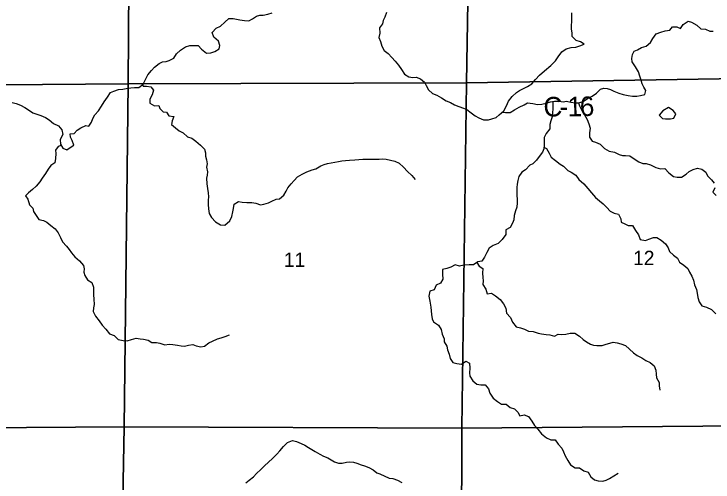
# Model space of a CAD drawing. Extents: x 1772825 to 1773716, y 1138558 to 1139032.
# Drawn here: x 1772829.828 to 1772830.846, y 1138560.049 to 1138560.73 of the extents above; entities that cross this region are included whole.
import ezdxf

# ---------------------------------------------------------------- set-up
doc = ezdxf.new("R2010")
doc.units = 0
for name, color, linetype in [('GM_X_County_Road_Text', 7, 'Continuous'), ('GM_X_Minor_Lake', 7, 'Continuous'), ('GM_X_Minor_River', 7, 'Continuous'), ('GM_X_Section', 7, 'Continuous'), ('GM_X_Section_Text', 7, 'Continuous')]:
    doc.layers.add(name, color=color, linetype=linetype)

msp = doc.modelspace()

# ---------------------------------------------------------------- linework, layer by layer
at = {"layer": 'GM_X_Minor_Lake'}
for points in [[(1772830.7811, 1138560.5941), (1772830.7726, 1138560.5892), (1772830.7672, 1138560.5832), (1772830.7722, 1138560.5782), (1772830.7766, 1138560.5777)], [(1772830.7766, 1138560.5777), (1772830.7771, 1138560.5776), (1772830.7839, 1138560.5774), (1772830.7887, 1138560.5787), (1772830.7919, 1138560.5848), (1772830.7876, 1138560.5899), (1772830.7811, 1138560.5941)]]:
    msp.add_lwpolyline(points, dxfattribs=at)
at = {"layer": 'GM_X_Minor_River'}
for points in [[(1772830.3703, 1138560.7324), (1772830.3678, 1138560.7254), (1772830.3653, 1138560.7205), (1772830.3643, 1138560.7158), (1772830.3599, 1138560.7099), (1772830.3605, 1138560.7025), (1772830.3593, 1138560.6959), (1772830.3617, 1138560.69), (1772830.3636, 1138560.6835), (1772830.367, 1138560.6769), (1772830.3727, 1138560.6725), (1772830.3782, 1138560.667), (1772830.3829, 1138560.6616), (1772830.388, 1138560.6557), (1772830.3921, 1138560.6494), (1772830.3963, 1138560.6428), (1772830.4029, 1138560.6388), (1772830.4086, 1138560.638), (1772830.4133, 1138560.6384), (1772830.4198, 1138560.636), (1772830.4254, 1138560.6309), (1772830.4279, 1138560.6261), (1772830.4315, 1138560.6199), (1772830.4371, 1138560.6143), (1772830.4436, 1138560.612), (1772830.4504, 1138560.6082), (1772830.4572, 1138560.6038), (1772830.4633, 1138560.6015), (1772830.4693, 1138560.5979), (1772830.4758, 1138560.5956), (1772830.4822, 1138560.5931), (1772830.4871, 1138560.591), (1772830.4938, 1138560.5864), (1772830.4996, 1138560.5822), (1772830.5047, 1138560.579), (1772830.5116, 1138560.5761), (1772830.5188, 1138560.5761), (1772830.5237, 1138560.5776), (1772830.5298, 1138560.5798), (1772830.5346, 1138560.5834), (1772830.5412, 1138560.5892), (1772830.5451, 1138560.5964), (1772830.5479, 1138560.6031), (1772830.5531, 1138560.6099), (1772830.5594, 1138560.6159), (1772830.5641, 1138560.6187), (1772830.5689, 1138560.6212), (1772830.5755, 1138560.6246), (1772830.5818, 1138560.6285)], [(1772830.1079, 1138560.6734), (1772830.1144, 1138560.6738), (1772830.1205, 1138560.6756), (1772830.1266, 1138560.6796), (1772830.1277, 1138560.6845), (1772830.1257, 1138560.6906), (1772830.1187, 1138560.6967), (1772830.1166, 1138560.7035), (1772830.1221, 1138560.7096), (1772830.1284, 1138560.7126), (1772830.1347, 1138560.7181), (1772830.1408, 1138560.7237), (1772830.1471, 1138560.7237), (1772830.1518, 1138560.7226), (1772830.1569, 1138560.7218), (1772830.1634, 1138560.7208), (1772830.1698, 1138560.72), (1772830.1751, 1138560.7232), (1772830.1809, 1138560.7272), (1772830.186, 1138560.7285), (1772830.1907, 1138560.7286), (1772830.1976, 1138560.7301), (1772830.204, 1138560.7318)], [(1772830.5818, 1138560.6285), (1772830.5875, 1138560.635), (1772830.5933, 1138560.641), (1772830.6003, 1138560.6474), (1772830.6098, 1138560.655), (1772830.6165, 1138560.6618), (1772830.6203, 1138560.668), (1772830.6257, 1138560.675), (1772830.632, 1138560.6797), (1772830.639, 1138560.6812), (1772830.6458, 1138560.6821), (1772830.6521, 1138560.6838), (1772830.658, 1138560.6863), (1772830.6529, 1138560.6897), (1772830.6466, 1138560.6914), (1772830.6408, 1138560.6973), (1772830.6406, 1138560.7023), (1772830.6399, 1138560.7084), (1772830.6397, 1138560.7133), (1772830.6401, 1138560.7195), (1772830.6403, 1138560.7271), (1772830.6404, 1138560.7321)], [(1772830.5392, 1138560.5875), (1772830.5435, 1138560.587), (1772830.5505, 1138560.5867), (1772830.5568, 1138560.5907), (1772830.5635, 1138560.5945), (1772830.5709, 1138560.5982), (1772830.5756, 1138560.6007), (1772830.5832, 1138560.5997), (1772830.5904, 1138560.5983), (1772830.5963, 1138560.5991), (1772830.6028, 1138560.6006), (1772830.6089, 1138560.6026), (1772830.6149, 1138560.6034), (1772830.6216, 1138560.6035), (1772830.6276, 1138560.6023), (1772830.6326, 1138560.6035), (1772830.6386, 1138560.6019), (1772830.6451, 1138560.6009), (1772830.6498, 1138560.6009), (1772830.6565, 1138560.603), (1772830.6632, 1138560.6073), (1772830.6698, 1138560.6105), (1772830.6761, 1138560.615), (1772830.6822, 1138560.6209), (1772830.6869, 1138560.6224), (1772830.6917, 1138560.6218), (1772830.6964, 1138560.6205), (1772830.7015, 1138560.6178), (1772830.7089, 1138560.6151), (1772830.7152, 1138560.613), (1772830.7222, 1138560.6116), (1772830.7285, 1138560.6107), (1772830.7347, 1138560.6108), (1772830.7404, 1138560.6114), (1772830.7463, 1138560.613), (1772830.7479, 1138560.6189), (1772830.745, 1138560.6237), (1772830.7428, 1138560.6288), (1772830.7413, 1138560.6337), (1772830.7394, 1138560.6396), (1772830.7375, 1138560.6459), (1772830.733, 1138560.6531), (1772830.7281, 1138560.6604), (1772830.7276, 1138560.6655), (1772830.7285, 1138560.6714), (1772830.731, 1138560.6763), (1772830.736, 1138560.6782), (1772830.7417, 1138560.6816), (1772830.7487, 1138560.6834), (1772830.7546, 1138560.6885), (1772830.7581, 1138560.6946), (1772830.763, 1138560.7014), (1772830.7697, 1138560.7038), (1772830.7763, 1138560.7059), (1772830.783, 1138560.7066), (1772830.787, 1138560.7117), (1772830.7932, 1138560.7117), (1772830.7984, 1138560.709), (1772830.8022, 1138560.7149), (1772830.8096, 1138560.7196), (1772830.8147, 1138560.7184), (1772830.8221, 1138560.7137), (1772830.8281, 1138560.7087), (1772830.835, 1138560.7083), (1772830.8412, 1138560.7052), (1772830.8462, 1138560.7052)], [(1772829.825, 1138560.6016), (1772829.8309, 1138560.5998), (1772829.8373, 1138560.5973), (1772829.8436, 1138560.5939), (1772829.8502, 1138560.5899), (1772829.8551, 1138560.5865), (1772829.8669, 1138560.5826), (1772829.8735, 1138560.5797), (1772829.8792, 1138560.5761), (1772829.8852, 1138560.5708), (1772829.8928, 1138560.5675), (1772829.8975, 1138560.5616), (1772829.899, 1138560.555), (1772829.8948, 1138560.5474), (1772829.8957, 1138560.5408), (1772829.8987, 1138560.5349), (1772829.9048, 1138560.5326), (1772829.9096, 1138560.5358), (1772829.9149, 1138560.5395), (1772829.9126, 1138560.546), (1772829.9102, 1138560.5511), (1772829.9096, 1138560.5559), (1772829.9155, 1138560.5564), (1772829.9199, 1138560.5613), (1772829.9252, 1138560.5645), (1772829.9323, 1138560.5681), (1772829.937, 1138560.5669), (1772829.9408, 1138560.573), (1772829.9428, 1138560.5779), (1772829.9456, 1138560.5836), (1772829.9508, 1138560.5895), (1772829.955, 1138560.5963), (1772829.9592, 1138560.6023), (1772829.964, 1138560.6091), (1772829.9684, 1138560.6158), (1772829.9733, 1138560.618), (1772829.98, 1138560.6203), (1772829.9864, 1138560.621), (1772829.9912, 1138560.6217), (1772829.998, 1138560.6228), (1772830.0031, 1138560.6232), (1772830.0094, 1138560.6234), (1772830.0157, 1138560.6281), (1772830.0191, 1138560.6349), (1772830.0229, 1138560.6415), (1772830.0279, 1138560.6481), (1772830.0325, 1138560.653), (1772830.0393, 1138560.6581), (1772830.0441, 1138560.6604), (1772830.0492, 1138560.6613), (1772830.054, 1138560.6624), (1772830.0606, 1138560.666), (1772830.0643, 1138560.6723), (1772830.0704, 1138560.6774), (1772830.0776, 1138560.6825), (1772830.0839, 1138560.6841), (1772830.0962, 1138560.6841), (1772830.1009, 1138560.6791), (1772830.1079, 1138560.6734)], [(1772830.0147, 1138560.6274), (1772830.016, 1138560.6252), (1772830.0208, 1138560.625), (1772830.0272, 1138560.6242), (1772830.0308, 1138560.6195), (1772830.0289, 1138560.6127), (1772830.0256, 1138560.6064), (1772830.0254, 1138560.6003), (1772830.0322, 1138560.5965), (1772830.0385, 1138560.5972), (1772830.04, 1138560.5925), (1772830.0451, 1138560.5879), (1772830.05, 1138560.5873), (1772830.0532, 1138560.5818), (1772830.0605, 1138560.581), (1772830.058, 1138560.5748), (1772830.057, 1138560.5695), (1772830.0632, 1138560.5645), (1772830.0685, 1138560.5603), (1772830.0742, 1138560.5574), (1772830.0806, 1138560.5515), (1772830.0869, 1138560.5494), (1772830.0927, 1138560.5452), (1772830.0994, 1138560.5395), (1772830.1054, 1138560.5336), (1772830.1067, 1138560.5281), (1772830.1065, 1138560.5232), (1772830.1082, 1138560.5178), (1772830.1089, 1138560.512), (1772830.1081, 1138560.5072), (1772830.1094, 1138560.5006), (1772830.1092, 1138560.4958), (1772830.1083, 1138560.4911), (1772830.1084, 1138560.4831), (1772830.1095, 1138560.4763), (1772830.1106, 1138560.47), (1772830.1112, 1138560.4641), (1772830.1106, 1138560.4594), (1772830.1108, 1138560.4528), (1772830.1109, 1138560.4467), (1772830.1122, 1138560.4401), (1772830.1154, 1138560.4342), (1772830.1213, 1138560.4277), (1772830.1283, 1138560.4235), (1772830.1347, 1138560.4227), (1772830.1422, 1138560.4291), (1772830.1448, 1138560.4355), (1772830.1466, 1138560.4422), (1772830.1474, 1138560.4469), (1772830.1485, 1138560.4536), (1772830.1548, 1138560.4575), (1772830.1601, 1138560.4565), (1772830.1669, 1138560.4561), (1772830.174, 1138560.4559), (1772830.1802, 1138560.4548), (1772830.1867, 1138560.4526), (1772830.1918, 1138560.4534), (1772830.1984, 1138560.4552), (1772830.2034, 1138560.4577), (1772830.2095, 1138560.4609), (1772830.2144, 1138560.4614), (1772830.2207, 1138560.4667), (1772830.2243, 1138560.4724), (1772830.2264, 1138560.4773), (1772830.2316, 1138560.4828), (1772830.2356, 1138560.4877), (1772830.2409, 1138560.493), (1772830.2476, 1138560.4971), (1772830.2541, 1138560.5003), (1772830.2619, 1138560.5032), (1772830.2676, 1138560.5048), (1772830.2748, 1138560.5092), (1772830.2797, 1138560.5111), (1772830.2845, 1138560.5124), (1772830.2898, 1138560.5135), (1772830.2951, 1138560.5146), (1772830.3003, 1138560.5157), (1772830.3052, 1138560.5166), (1772830.3107, 1138560.517), (1772830.3166, 1138560.5173), (1772830.324, 1138560.5181), (1772830.3301, 1138560.5184), (1772830.3358, 1138560.5188), (1772830.3435, 1138560.5191), (1772830.3534, 1138560.5191), (1772830.3597, 1138560.5189), (1772830.3646, 1138560.5194), (1772830.3697, 1138560.5188), (1772830.3762, 1138560.5175), (1772830.3824, 1138560.5161), (1772830.3889, 1138560.5132), (1772830.3949, 1138560.5071), (1772830.4008, 1138560.5011), (1772830.407, 1138560.4951), (1772830.4119, 1138560.4891)], [(1772830.6126, 1138560.6031), (1772830.6126, 1138560.5965), (1772830.6126, 1138560.5918), (1772830.612, 1138560.5867), (1772830.6118, 1138560.5806), (1772830.6095, 1138560.5747), (1772830.6081, 1138560.5694), (1772830.6081, 1138560.563), (1772830.603, 1138560.5565), (1772830.6001, 1138560.5507), (1772830.5999, 1138560.5454), (1772830.5998, 1138560.5391), (1772830.5993, 1138560.534), (1772830.5977, 1138560.5291), (1772830.5928, 1138560.523), (1772830.5887, 1138560.5175), (1772830.5836, 1138560.5122), (1772830.5788, 1138560.5104), (1772830.5729, 1138560.5032), (1772830.5676, 1138560.5002), (1772830.5628, 1138560.4935), (1772830.5617, 1138560.4878), (1772830.5605, 1138560.4825), (1772830.5601, 1138560.4776), (1772830.5599, 1138560.4721), (1772830.5602, 1138560.4664), (1772830.5604, 1138560.4603), (1772830.5604, 1138560.4556), (1772830.5602, 1138560.4492), (1772830.5582, 1138560.4438), (1772830.5561, 1138560.437), (1772830.5559, 1138560.4308), (1772830.554, 1138560.4258), (1772830.5504, 1138560.4194), (1772830.5441, 1138560.416), (1772830.5439, 1138560.4092), (1772830.5389, 1138560.4018), (1772830.5328, 1138560.3963), (1772830.5258, 1138560.3935), (1772830.5199, 1138560.3896), (1772830.5164, 1138560.3829), (1772830.513, 1138560.3765), (1772830.5093, 1138560.3704), (1772830.5031, 1138560.3695), (1772830.4972, 1138560.365), (1772830.4905, 1138560.365), (1772830.4831, 1138560.3649), (1772830.4767, 1138560.3634), (1772830.4704, 1138560.3653), (1772830.4641, 1138560.3617), (1772830.4582, 1138560.3599), (1772830.4518, 1138560.3584), (1772830.4519, 1138560.3517), (1772830.4523, 1138560.3443), (1772830.4488, 1138560.3383), (1772830.4424, 1138560.3354), (1772830.4397, 1138560.329), (1772830.4334, 1138560.3269), (1772830.4321, 1138560.3194), (1772830.4332, 1138560.3121), (1772830.4348, 1138560.3036), (1772830.4352, 1138560.2981), (1772830.4357, 1138560.2928), (1772830.4368, 1138560.2867), (1772830.4389, 1138560.282), (1772830.4459, 1138560.2772), (1772830.4501, 1138560.2711), (1772830.4516, 1138560.2643), (1772830.4542, 1138560.2576), (1772830.4542, 1138560.2529), (1772830.4583, 1138560.2466), (1772830.4592, 1138560.2413), (1772830.4617, 1138560.2354), (1772830.4628, 1138560.2287), (1772830.4667, 1138560.223), (1772830.4728, 1138560.2217), (1772830.4793, 1138560.2207), (1772830.4857, 1138560.2248), (1772830.4914, 1138560.222), (1772830.4916, 1138560.2148), (1772830.4912, 1138560.2079), (1772830.4917, 1138560.2032), (1772830.496, 1138560.1965), (1772830.5017, 1138560.1914), (1772830.5076, 1138560.1904), (1772830.5142, 1138560.1904), (1772830.519, 1138560.1845), (1772830.5208, 1138560.1784), (1772830.5254, 1138560.1712), (1772830.5318, 1138560.1662), (1772830.538, 1138560.1622), (1772830.5447, 1138560.1624), (1772830.5505, 1138560.1576), (1772830.5568, 1138560.1555), (1772830.5615, 1138560.1507), (1772830.5643, 1138560.1456), (1772830.5708, 1138560.1467), (1772830.5772, 1138560.1444), (1772830.582, 1138560.1377), (1772830.5857, 1138560.1313), (1772830.5908, 1138560.1261)], [(1772830.6498, 1138560.6009), (1772830.6515, 1138560.5967), (1772830.6544, 1138560.5905), (1772830.6587, 1138560.5836), (1772830.6626, 1138560.5766), (1772830.6649, 1138560.5703), (1772830.667, 1138560.5639), (1772830.6658, 1138560.5572), (1772830.6661, 1138560.5508), (1772830.6699, 1138560.5451), (1772830.6746, 1138560.5435), (1772830.6815, 1138560.5408), (1772830.6877, 1138560.5344), (1772830.6945, 1138560.5305), (1772830.7025, 1138560.529), (1772830.7091, 1138560.5255), (1772830.7138, 1138560.5242), (1772830.7186, 1138560.5244), (1772830.7249, 1138560.524), (1772830.7311, 1138560.5192), (1772830.7379, 1138560.5152), (1772830.7438, 1138560.5125), (1772830.7487, 1138560.5125), (1772830.7548, 1138560.5109), (1772830.7625, 1138560.5069), (1772830.7692, 1138560.5048), (1772830.7758, 1138560.5055), (1772830.7815, 1138560.4991), (1772830.7885, 1138560.4939), (1772830.7934, 1138560.4926), (1772830.7999, 1138560.4929), (1772830.8065, 1138560.4972), (1772830.8113, 1138560.501), (1772830.8168, 1138560.5037), (1772830.8231, 1138560.5059), (1772830.8293, 1138560.5045), (1772830.8354, 1138560.5), (1772830.8377, 1138560.4948), (1772830.8435, 1138560.4889), (1772830.8473, 1138560.4842)], [(1772829.8966, 1138560.539), (1772829.8919, 1138560.5375), (1772829.8881, 1138560.5319), (1772829.8885, 1138560.5271), (1772829.8882, 1138560.5197), (1772829.8873, 1138560.5135), (1772829.8812, 1138560.5095), (1772829.8773, 1138560.5046), (1772829.8739, 1138560.4983), (1772829.8689, 1138560.4914), (1772829.8653, 1138560.4861), (1772829.8603, 1138560.4796), (1772829.8548, 1138560.4749), (1772829.8491, 1138560.4698), (1772829.8443, 1138560.4657), (1772829.8481, 1138560.4609), (1772829.8505, 1138560.4527), (1772829.8551, 1138560.4478), (1772829.8562, 1138560.4428), (1772829.8603, 1138560.4369), (1772829.8641, 1138560.431), (1772829.8706, 1138560.4295), (1772829.8755, 1138560.4272), (1772829.8815, 1138560.4222), (1772829.8878, 1138560.4177), (1772829.8923, 1138560.4118), (1772829.8955, 1138560.4047), (1772829.8985, 1138560.3985), (1772829.9044, 1138560.3922), (1772829.9083, 1138560.3874), (1772829.9115, 1138560.3827), (1772829.9163, 1138560.377), (1772829.9231, 1138560.371), (1772829.9291, 1138560.3644), (1772829.9298, 1138560.3594), (1772829.9296, 1138560.3547), (1772829.9311, 1138560.3494), (1772829.9349, 1138560.3431), (1772829.9411, 1138560.3393), (1772829.9436, 1138560.3328), (1772829.9434, 1138560.3268), (1772829.9437, 1138560.3214), (1772829.9441, 1138560.315), (1772829.9446, 1138560.3072), (1772829.9435, 1138560.3025), (1772829.9432, 1138560.2973), (1772829.9464, 1138560.2903), (1772829.9519, 1138560.2838), (1772829.9564, 1138560.2772), (1772829.9613, 1138560.2717), (1772829.967, 1138560.2648), (1772829.9736, 1138560.2623), (1772829.9797, 1138560.2566), (1772829.9867, 1138560.2552), (1772829.9926, 1138560.2546), (1772829.9991, 1138560.2565), (1772830.0057, 1138560.2586), (1772830.0114, 1138560.2574), (1772830.0165, 1138560.257), (1772830.0231, 1138560.2557), (1772830.0286, 1138560.2522), (1772830.0353, 1138560.252), (1772830.0404, 1138560.2512), (1772830.0474, 1138560.2487), (1772830.0539, 1138560.2496), (1772830.0592, 1138560.249), (1772830.0658, 1138560.2483), (1772830.0711, 1138560.2473), (1772830.0761, 1138560.2469), (1772830.0821, 1138560.2484), (1772830.088, 1138560.2493), (1772830.0931, 1138560.2472), (1772830.1, 1138560.2456), (1772830.1051, 1138560.2468), (1772830.1114, 1138560.2517), (1772830.1171, 1138560.2541), (1772830.1241, 1138560.2575), (1772830.1294, 1138560.259), (1772830.1355, 1138560.2609), (1772830.1418, 1138560.2635)], [(1772830.5996, 1138560.5366), (1772830.6031, 1138560.5345), (1772830.6072, 1138560.5279), (1772830.6102, 1138560.5216), (1772830.6165, 1138560.5172), (1772830.6231, 1138560.5117), (1772830.628, 1138560.5088), (1772830.6342, 1138560.5025), (1772830.6393, 1138560.4999), (1772830.646, 1138560.4955), (1772830.6505, 1138560.4892), (1772830.6575, 1138560.4831), (1772830.6633, 1138560.4764), (1772830.6688, 1138560.4698), (1772830.6749, 1138560.4631), (1772830.6805, 1138560.4583), (1772830.686, 1138560.4539), (1772830.6911, 1138560.4484), (1772830.6962, 1138560.4431), (1772830.7021, 1138560.4402), (1772830.7082, 1138560.4387), (1772830.7117, 1138560.4322), (1772830.7121, 1138560.4273), (1772830.7172, 1138560.425), (1772830.7221, 1138560.4225), (1772830.7284, 1138560.4223), (1772830.7331, 1138560.415), (1772830.7373, 1138560.4087), (1772830.7395, 1138560.4021), (1772830.7473, 1138560.4005), (1772830.7522, 1138560.4026), (1772830.7591, 1138560.4047), (1772830.7638, 1138560.405), (1772830.7702, 1138560.401), (1772830.7765, 1138560.3959), (1772830.7803, 1138560.3898), (1772830.7823, 1138560.3847), (1772830.7882, 1138560.3793), (1772830.7939, 1138560.3749), (1772830.7971, 1138560.3688), (1772830.8031, 1138560.3646), (1772830.8092, 1138560.3597), (1772830.8116, 1138560.3545), (1772830.8148, 1138560.3488), (1772830.8176, 1138560.3428), (1772830.8191, 1138560.3359), (1772830.8219, 1138560.3293), (1772830.8229, 1138560.3238), (1772830.8238, 1138560.3177), (1772830.8255, 1138560.3112), (1772830.8296, 1138560.3055), (1772830.8364, 1138560.3036), (1772830.8434, 1138560.3003), (1772830.8501, 1138560.2939)], [(1772830.8484, 1138560.477), (1772830.8455, 1138560.4709), (1772830.8502, 1138560.4659)], [(1772830.5019, 1138560.3686), (1772830.5051, 1138560.3634), (1772830.5106, 1138560.3596), (1772830.51, 1138560.3528), (1772830.5107, 1138560.3467), (1772830.5111, 1138560.342), (1772830.5105, 1138560.3363), (1772830.515, 1138560.3296), (1772830.5169, 1138560.3232), (1772830.5232, 1138560.3241), (1772830.5292, 1138560.3199), (1772830.5357, 1138560.3146), (1772830.5406, 1138560.3083), (1772830.5443, 1138560.3022), (1772830.5453, 1138560.295), (1772830.5507, 1138560.2883), (1772830.5537, 1138560.2817), (1772830.559, 1138560.275), (1772830.5653, 1138560.2733), (1772830.5712, 1138560.2713), (1772830.5772, 1138560.2685), (1772830.5839, 1138560.2681), (1772830.5911, 1138560.2659), (1772830.5962, 1138560.2648), (1772830.6026, 1138560.2636), (1772830.6081, 1138560.2632), (1772830.615, 1138560.2613), (1772830.6201, 1138560.2641), (1772830.6254, 1138560.2639), (1772830.6313, 1138560.2641), (1772830.6379, 1138560.2656), (1772830.6446, 1138560.2655), (1772830.6514, 1138560.2615), (1772830.6565, 1138560.2564), (1772830.6614, 1138560.2529), (1772830.6673, 1138560.2499), (1772830.672, 1138560.2483), (1772830.6768, 1138560.2476), (1772830.6844, 1138560.2479), (1772830.6901, 1138560.2496), (1772830.6954, 1138560.2511), (1772830.7003, 1138560.2524), (1772830.706, 1138560.2518), (1772830.7117, 1138560.2504), (1772830.7183, 1138560.2478), (1772830.7242, 1138560.2424), (1772830.7301, 1138560.2373), (1772830.7354, 1138560.2333), (1772830.7424, 1138560.2298), (1772830.7482, 1138560.2258), (1772830.7541, 1138560.2231), (1772830.7601, 1138560.2184), (1772830.7626, 1138560.2119), (1772830.7629, 1138560.2062), (1772830.7633, 1138560.2007), (1772830.7673, 1138560.1938), (1772830.7676, 1138560.1889), (1772830.7685, 1138560.1828)], [(1772830.5908, 1138560.1261), (1772830.5959, 1138560.1194), (1772830.6031, 1138560.1133), (1772830.6096, 1138560.1105), (1772830.616, 1138560.1103), (1772830.6205, 1138560.104), (1772830.6258, 1138560.0986), (1772830.6279, 1138560.0929), (1772830.6305, 1138560.087), (1772830.6345, 1138560.0804), (1772830.6384, 1138560.0741), (1772830.6451, 1138560.0699), (1772830.6515, 1138560.0699), (1772830.6578, 1138560.0653), (1772830.664, 1138560.0632), (1772830.6678, 1138560.0565), (1772830.6733, 1138560.0521), (1772830.6788, 1138560.0508), (1772830.6852, 1138560.0504), (1772830.6902, 1138560.0517), (1772830.6953, 1138560.0543), (1772830.7014, 1138560.0581), (1772830.7078, 1138560.0619)], [(1772830.1652, 1138560.0479), (1772830.1703, 1138560.052), (1772830.1764, 1138560.0565), (1772830.1812, 1138560.0613), (1772830.1873, 1138560.0671), (1772830.193, 1138560.073), (1772830.1979, 1138560.0773), (1772830.2048, 1138560.0837), (1772830.2107, 1138560.0894), (1772830.2151, 1138560.0943), (1772830.2202, 1138560.1009), (1772830.2263, 1138560.1066), (1772830.2334, 1138560.1094), (1772830.2393, 1138560.1079), (1772830.2461, 1138560.105), (1772830.2512, 1138560.1025), (1772830.2565, 1138560.0995), (1772830.2614, 1138560.0964), (1772830.2665, 1138560.0935), (1772830.273, 1138560.0897), (1772830.2783, 1138560.0868), (1772830.2847, 1138560.0843), (1772830.2896, 1138560.0813), (1772830.2945, 1138560.0784), (1772830.3002, 1138560.0767), (1772830.3055, 1138560.0765), (1772830.312, 1138560.0778), (1772830.3168, 1138560.0783), (1772830.3223, 1138560.0779), (1772830.3272, 1138560.0766), (1772830.3332, 1138560.0743), (1772830.3382, 1138560.0727), (1772830.3444, 1138560.0701), (1772830.3511, 1138560.067), (1772830.356, 1138560.0626), (1772830.3607, 1138560.0611), (1772830.374, 1138560.0549), (1772830.3795, 1138560.0542), (1772830.3861, 1138560.0517), (1772830.3927, 1138560.0482)]]:
    msp.add_lwpolyline(points, dxfattribs=at)
at = {"layer": 'GM_X_Section'}
for points in [[(1772829.4984, 1138561.1377), (1772829.9975, 1138561.1313), (1772829.9939, 1138560.6288), (1772829.4949, 1138560.6247)], [(1772829.9975, 1138561.1313), (1772830.004, 1138561.1312), (1772830.4951, 1138561.1311), (1772830.4869, 1138560.6301), (1772829.9939, 1138560.6288)], [(1772830.5089, 1138561.1308), (1772831.0129, 1138561.1318), (1772831.0082, 1138560.6381), (1772830.4869, 1138560.6301), (1772830.4951, 1138561.1311)], [(1772830.4869, 1138560.6301), (1772831.0082, 1138560.6381), (1772831.0066, 1138560.1375), (1772831.0064, 1138560.1318), (1772830.4798, 1138560.1277)], [(1772829.4949, 1138560.6247), (1772829.9939, 1138560.6288), (1772829.988, 1138560.1296), (1772829.4902, 1138560.1262)], [(1772829.9939, 1138560.6288), (1772830.4869, 1138560.6301), (1772830.4798, 1138560.1277), (1772829.988, 1138560.1296)], [(1772830.4798, 1138560.1277), (1772831.0064, 1138560.1318), (1772830.9985, 1138559.6317), (1772830.4786, 1138559.6266)], [(1772829.988, 1138560.1296), (1772829.979, 1138559.628), (1772829.4854, 1138559.6261), (1772829.4902, 1138560.1262)], [(1772829.988, 1138560.1296), (1772830.4798, 1138560.1277), (1772830.4786, 1138559.6266), (1772829.979, 1138559.628)]]:
    msp.add_lwpolyline(points, close=True, dxfattribs=at)

# ---------------------------------------------------------------- texts
at = {"layer": 'GM_X_County_Road_Text'}
for s, rotation, p in [('6', 1.5216, (1772830.6522, 1138560.5815)), ('C', 0.3591, (1772830.599, 1138560.581)), ('1', 0.6404, (1772830.6342, 1138560.5812)), ('-', 0.412, (1772830.6224, 1138560.5812))]:
    msp.add_text(s, height=0.0284, rotation=rotation, dxfattribs=at).set_placement(p)
at = {"layer": 'GM_X_Section_Text'}
for s, p in [('11', (1772830.2208, 1138560.3621)), ('12', (1772830.7294, 1138560.3647))]:
    msp.add_text(s, height=0.02093, rotation=0, dxfattribs=at).set_placement(p)

doc.saveas('drawing.dxf')
